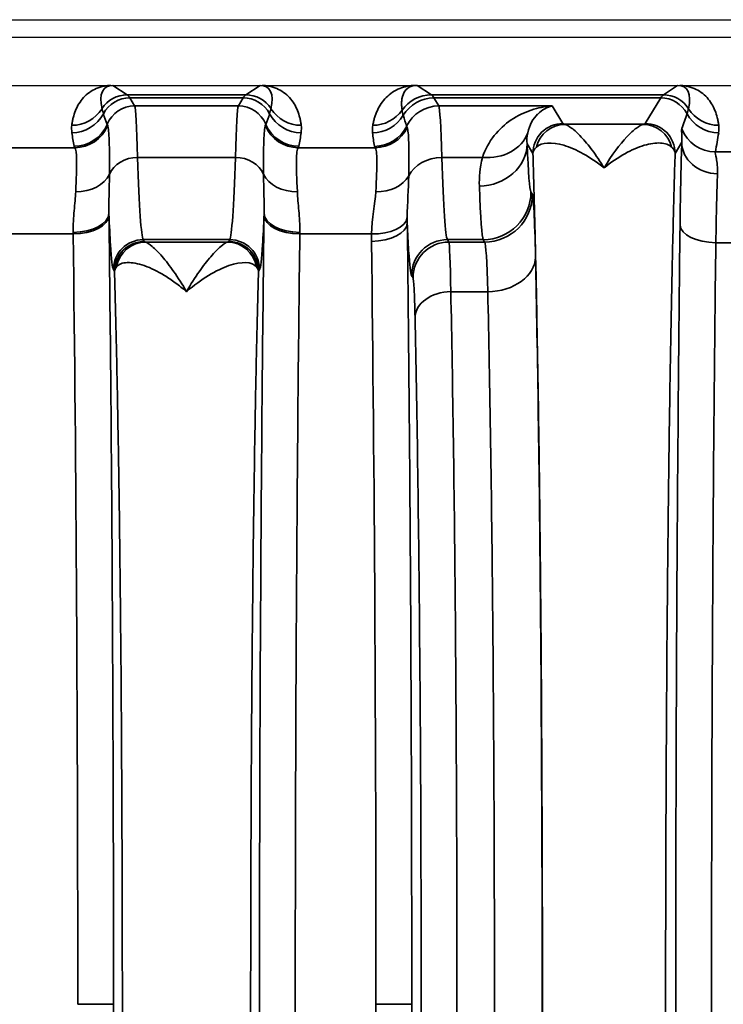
# Model space of a CAD drawing. Header units: millimetres. Extents: x 399 to 6233, y -1870 to 1602.
# Tile 525 of 656: x 5983 to 5995, y -103 to -86. Entities that reach past the tile are written whole.
import ezdxf

# ---------------------------------------------------------------- set-up
doc = ezdxf.new("R2010")
doc.units = ezdxf.units.MM
doc.layers.add('可見 (ISO)', color=7, linetype='Continuous', lineweight=25)
doc.layers.add('窄部可見 (ISO)', color=7, linetype='Continuous', lineweight=35)

msp = doc.modelspace()

# ---------------------------------------------------------------- linework, layer by layer
at = {"layer": '可見 (ISO)'}
for p, q in [((5974.43, -86.296), (6087.43, -86.296)), ((6083.18, -86.596), (5978.68, -86.596)), ((5978.68, -87.396), (6083.18, -87.396)), ((5984.839, -88.046), (5984.839, -88.046)), ((5986.52, -88.046), (5986.52, -88.046)), ((5989.939, -88.046), (5989.939, -88.046)), ((5991.03, -88.046), (5991.03, -88.046)), ((5991.449, -88.046), (5991.449, -88.046))]:
    msp.add_line(p, q, dxfattribs=at)
for points, knots in [([(5984.411, -87.396), (5984.418, -87.396), (5984.425, -87.396), (5984.431, -87.396), (5984.437, -87.396), (5984.442, -87.396), (5984.447, -87.396)], [0.00000000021, 0.00000000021, 0.00000000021, 0.00000000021, 0.00002113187, 0.00002113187, 0.00002113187, 0.0000394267, 0.0000394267, 0.0000394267, 0.0000394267]), ([(5986.912, -87.396), (5986.918, -87.396), (5986.924, -87.396), (5986.932, -87.396), (5986.937, -87.396), (5986.943, -87.396), (5986.949, -87.396)], [-0.00000491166, -0.00000491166, -0.00000491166, -0.00000491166, 0.00001772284, 0.00001772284, 0.00001772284, 0.00003506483, 0.00003506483, 0.00003506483, 0.00003506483]), ([(5989.509, -87.396), (5989.516, -87.396), (5989.524, -87.396), (5989.531, -87.396), (5989.537, -87.396), (5989.542, -87.396), (5989.547, -87.396)], [0.00000000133, 0.00000000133, 0.00000000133, 0.00000000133, 0.00002276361, 0.00002276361, 0.00002276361, 0.00004084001, 0.00004084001, 0.00004084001, 0.00004084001]), ([(5993.912, -87.396), (5993.917, -87.396), (5993.922, -87.396), (5993.927, -87.396), (5993.934, -87.396), (5993.941, -87.396), (5993.949, -87.396)], [-0.00000491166, -0.00000491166, -0.00000491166, -0.00000491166, 0.00001268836, 0.00001268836, 0.00001268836, 0.00003478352, 0.00003478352, 0.00003478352, 0.00003478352])]:
    msp.add_open_spline(points, degree=3, knots=knots, dxfattribs=at)
at = {"layer": '窄部可見 (ISO)'}
for p, q in [((5984.447, -87.396), (5984.685, -87.555)), ((5986.674, -87.555), (5986.912, -87.396)), ((5989.547, -87.396), (5989.785, -87.555)), ((5993.674, -87.555), (5993.912, -87.396)), ((5984.685, -87.555), (5986.674, -87.555)), ((5986.63, -87.606), (5984.729, -87.606)), ((5984.729, -87.606), (5984.81, -87.742)), ((5986.549, -87.742), (5986.63, -87.606)), ((5989.785, -87.555), (5993.674, -87.555)), ((5993.63, -87.606), (5989.829, -87.606)), ((5989.829, -87.606), (5989.91, -87.742)), ((5993.372, -88.037), (5993.63, -87.606)), ((5984.81, -87.742), (5986.549, -87.742)), ((5989.91, -87.742), (5991.81, -87.742)), ((5991.81, -87.742), (5991.987, -88.037)), ((5992.023, -88.049), (5993.336, -88.049)), ((5991.487, -88.536), (5991.39, -88.374)), ((5993.983, -88.351), (5993.872, -88.536)), ((5982.553, -88.441), (5983.806, -88.441)), ((5984.86, -88.604), (5986.499, -88.604)), ((5987.553, -88.441), (5988.842, -88.441)), ((5989.959, -88.604), (5990.64, -88.604)), ((5994.546, -88.511), (5994.814, -88.511)), ((5991.454, -89.183), (5991.478, -89.223)), ((5983.779, -89.887), (5982.58, -89.887)), ((5988.782, -89.887), (5987.58, -89.887)), ((5986.405, -89.982), (5984.954, -89.982)), ((5984.954, -89.982), (5984.972, -90.013)), ((5984.994, -90.023), (5986.366, -90.023)), ((5986.387, -90.013), (5986.405, -89.982)), ((5990.654, -89.982), (5990.054, -89.982)), ((5990.054, -89.982), (5990.078, -90.023)), ((5990.078, -90.023), (5990.678, -90.023)), ((5990.678, -90.023), (5990.654, -89.982)), ((5994.805, -90.034), (5994.554, -90.034)), ((5984.472, -90.513), (5984.454, -90.482)), ((5986.905, -90.482), (5986.887, -90.513)), ((5989.478, -90.622), (5989.454, -90.582)), ((5990.731, -90.854), (5990.111, -90.854)), ((5983.856, -102.796), (5984.456, -102.796)), ((5988.856, -102.796), (5989.456, -102.796))]:
    msp.add_line(p, q, dxfattribs=at)
for centre, major_axis, ratio, start_param, end_param in [((5984.96, -88.238), (-0.641, 0.802), 0.399262, 5.974018, 6.980681), ((5986.399, -88.238), (0.641, 0.802), 0.399262, 5.585689, 6.592352), ((5993.399, -88.238), (0.641, 0.802), 0.399262, 5.585689, 6.592352), ((5984.685, -88.055), (-0.277, -0.416), 0.999683, 3.729704, 4.736367), ((5984.729, -88.106), (-0.429, -0.257), 0.999172, 4.17245, 5.254458), ((5984.656, -187.589), (0, 100.043), 0.020838, 6.248286, 6.269226), ((5986.703, -187.589), (0, 100.043), 0.020838, 0.01396, 0.034899), ((5986.63, -88.106), (0.429, -0.257), 0.999172, 1.028727, 2.110736), ((5986.674, -88.055), (0.277, -0.416), 0.999683, 1.546818, 2.553481), ((5989.785, -88.155), (-0.333, -0.499), 0.999683, 3.729704, 4.689829), ((5989.829, -88.206), (-0.515, -0.309), 0.999172, 4.17245, 5.203713), ((5989.756, -187.589), (0, 100.043), 0.020817, 6.248286, 6.269226), ((5993.703, -187.589), (0, 100.043), 0.020838, 0.01396, 0.034899), ((5993.63, -88.106), (0.429, -0.257), 0.999172, 1.028727, 2.110736), ((5993.674, -88.055), (0.277, -0.416), 0.999683, 1.546818, 2.553481), ((5984.81, -88.241), (-0.429, -0.257), 0.999172, 4.17245, 5.347743), ((5984.812, -91.856), (-0.005, 4.117), 0.020515, 5.6231, 6.245118), ((5986.547, -91.856), (0.005, 4.117), 0.020515, 0.038068, 0.660085), ((5986.549, -88.241), (0.429, -0.257), 0.999172, 0.935442, 2.110736), ((5989.91, -88.341), (-0.515, -0.309), 0.999172, 4.17245, 5.291572), ((5989.912, -91.856), (-0.005, 4.117), 0.020059, 5.623101, 6.245119), ((5983.756, -87.467), (0.595, -0.075), 0.998245, 4.838078, 5.844438), ((5983.758, -87.591), (0.594, 0.083), 0.998238, 4.573579, 5.655239), ((9112.209, -84.849), (-3128.282, -0.854), 0.045755, 0.015157, 0.016397), ((2859.15, -84.849), (3128.282, -0.854), 0.045755, 6.266788, 6.268029), ((5987.601, -87.591), (0.594, -0.083), 0.998238, 3.769539, 4.851199), ((5987.603, -87.467), (0.595, 0.075), 0.998245, 3.58034, 4.5867), ((5988.8, -87.591), (0.596, 0.067), 0.99825, 4.600326, 5.631261), ((5988.802, -87.467), (0.591, -0.105), 0.998218, 4.888081, 5.84797), ((8849.3, -85.336), (-2860.258, -0.716), 0.046839, 0.013782, 0.015139), ((5993.177, -88.861), (1.006, 2.097), 0.194686, 5.163945, 5.294522), ((5994.601, -87.591), (-0.594, 0.083), 0.998238, 0.627947, 1.709607), ((5994.603, -87.467), (-0.595, -0.075), 0.998245, 0.438747, 1.445107), ((5983.795, -87.819), (0.59, 0.11), 0.998212, 4.52839, 5.703303), ((5983.806, -87.842), (0.477, 0.364), 0.997266, 4.060855, 5.229927), ((5987.36, -95.867), (-3.014, 7.827), 0.001618, 0.049009, 0.09405), ((5983.999, -95.867), (3.014, 7.827), 0.001618, 6.189135, 6.234176), ((5987.553, -87.842), (0.477, -0.364), 0.997266, 4.194851, 5.363923), ((5987.564, -87.819), (0.59, -0.11), 0.998212, 3.721475, 4.896388), ((5988.831, -87.819), (0.593, 0.094), 0.998229, 4.555036, 5.673797), ((5988.842, -87.842), (0.462, 0.383), 0.997094, 4.022529, 5.135982), ((5993.541, -95.679), (-4.172, 7.61), 0.009939, 0.048768, 0.091866), ((5992.023, -88.549), (0.093, 0.491), 0.982985, 0.191158, 1.51992), ((5993.336, -88.549), (-0.093, 0.491), 0.982985, 4.763266, 6.092027), ((5984.536, -88.929), (0.583, -1.898), 0.300773, 4.221988, 4.348784), ((5986.823, -88.929), (-0.583, -1.898), 0.300773, 1.934401, 2.061197), ((5989.674, -89.079), (0.629, -2.073), 0.310752, 4.177364, 4.295469), ((5990.64, -87.942), (0.77, -0.217), 0.816863, 4.938539, 6.229754), ((5994.546, -87.913), (-0.588, 0.12), 0.998201, 0.559467, 1.77166), ((5993.825, -88.945), (-0.587, -1.898), 0.297416, 1.892012, 2.070087), ((5995.473, -88.41), (-11.679, 0), 0.058758, 0.010815, 0.044766), ((5975.885, -88.41), (11.679, 0), 0.058758, 6.23842, 6.27237), ((5998.901, -88.412), (-10.07, 0), 0.058758, 0.009209, 0.048451), ((5990.59, -88.374), (0.799, 0.032), 0.886923, 4.676703, 6.237832), ((5991.452, -83.414), (0.008, -5.773), 0.02317, 5.745997, 6.244471), ((5994.01, -91.028), (0.007, 3.096), 0.02085, 0.526276, 1.141508), ((5994.583, -88.351), (-0.6, 0.023), 0.876399, 0.0435, 1.604216), ((5984.86, -89.017), (-0.5, -0.015), 0.826915, 4.686911, 5.921542), ((5984.96, -81.984), (0, -8.003), 0.022251, 5.686337, 6.248296), ((5986.399, -81.984), (0, -8.003), 0.022251, 0.034889, 0.596848), ((5986.499, -89.017), (0.5, -0.015), 0.826915, 0.361643, 1.596274), ((5989.959, -89.1), (-0.6, -0.018), 0.826915, 4.686911, 5.861859), ((5990.06, -81.984), (0, -8.003), 0.022512, 5.68634, 6.248297), ((5983.822, -88.727), (0.6, -0.023), 0.752166, 4.741355, 5.976479), ((5987.538, -88.727), (-0.6, -0.023), 0.752166, 0.306707, 1.54183), ((5988.852, -88.728), (0.599, -0.031), 0.751758, 4.750994, 5.926954), ((5994.61, -91.108), (-0.007, -2.58), 0.02502, 3.667887, 4.283115), ((5990.652, -83.573), (-0.008, 6.414), 0.020853, 2.604411, 3.102885), ((5990.654, -89.183), (0.686, 0.412), 0.999172, 4.17245, 5.742515), ((5990.678, -89.223), (0.686, 0.412), 0.999172, 4.17245, 5.742515), ((5983.779, -89.545), (0.6, 0.008), 0.525274, 4.705596, 6.258572), ((5983.779, -89.577), (0.6, 0.008), 0.516344, 4.705867, 6.258728), ((5984.33, -90.967), (0.008, -3.01), 0.019461, 2.050824, 2.062925), ((5987.029, -90.967), (0.008, 3.01), 0.019461, 1.078668, 1.090769), ((5987.58, -89.577), (-0.6, 0.008), 0.516344, 0.024457, 1.577318), ((5987.581, -89.545), (-0.6, 0.008), 0.525274, 0.024614, 1.577589), ((5988.781, -89.704), (0.6, 0.007), 0.511389, 4.706014, 6.258813), ((5988.782, -89.577), (0.6, -0.017), 0.516223, 4.726998, 6.223647), ((5994.554, -89.739), (-0.6, 0.007), 0.49083, 0.024039, 1.576589), ((5983.731, -91.045), (0.008, -2.508), 0.023353, 2.050799, 2.06288), ((5983.32, -102.796), (0, -25), 0.02145, 1.570796, 2.113408), ((5987.629, -91.045), (0.008, 2.508), 0.023353, 1.078713, 1.090795), ((5984.954, -90.482), (-0.429, -0.257), 0.999172, 4.17245, 5.742515), ((5984.994, -90.522), (0.117, 0.486), 0.989056, 0.238805, 1.634834), ((5986.366, -90.522), (-0.117, 0.486), 0.989056, 4.648351, 6.04438), ((5986.405, -90.482), (0.429, -0.257), 0.999172, 0.54067, 2.110736), ((5988.32, -102.796), (0, -25), 0.02145, 1.570796, 2.107631), ((5990.054, -90.582), (-0.515, -0.309), 0.999172, 4.17245, 5.742515), ((5990.078, -90.622), (-0.515, -0.309), 0.999172, 4.17245, 5.742515), ((5990.676, -93.022), (0, 3.002), 0.026524, 5.519892, 6.248317), ((5990.731, -90.276), (0.8, 0.018), 0.722333, 4.696582, 6.252897), ((5990.111, -91.287), (-0.6, -0.013), 0.722333, 4.696582, 6.252897), ((5988.32, -102.796), (0, -25), 0.02145, 1.033962, 1.570796)]:
    msp.add_ellipse(centre, major_axis=major_axis, ratio=ratio, start_param=start_param, end_param=end_param, dxfattribs=at)
for points, knots in [([(5983.756, -88.066), (5983.759, -88.043), (5983.762, -88.021), (5983.766, -88), (5983.77, -87.978), (5983.775, -87.958), (5983.78, -87.938), (5983.79, -87.897), (5983.803, -87.857), (5983.819, -87.818), (5983.851, -87.738), (5983.896, -87.664), (5983.953, -87.602), (5984.012, -87.536), (5984.085, -87.484), (5984.166, -87.45), (5984.21, -87.431), (5984.256, -87.417), (5984.302, -87.409), (5984.338, -87.402), (5984.374, -87.398), (5984.411, -87.396)], [2.1358688, 2.1358688, 2.1358688, 2.1358688, 2.1945542, 2.1945542, 2.1945542, 2.25329, 2.25329, 2.25329, 2.3713058, 2.3713058, 2.3713058, 2.612508, 2.612508, 2.612508, 2.8678155, 2.8678155, 2.8678155, 3.004742, 3.004742, 3.004742, 3.1094244, 3.1094244, 3.1094244, 3.1094244]), ([(5986.949, -87.396), (5986.985, -87.398), (5987.021, -87.402), (5987.057, -87.409), (5987.104, -87.417), (5987.149, -87.431), (5987.193, -87.45), (5987.274, -87.484), (5987.347, -87.536), (5987.407, -87.602), (5987.463, -87.664), (5987.508, -87.738), (5987.54, -87.818), (5987.556, -87.857), (5987.569, -87.897), (5987.579, -87.938), (5987.584, -87.958), (5987.589, -87.978), (5987.593, -88), (5987.597, -88.021), (5987.6, -88.043), (5987.603, -88.066)], [3.1737609, 3.1737609, 3.1737609, 3.1737609, 3.2784434, 3.2784434, 3.2784434, 3.4153698, 3.4153698, 3.4153698, 3.6706773, 3.6706773, 3.6706773, 3.9118795, 3.9118795, 3.9118795, 4.0298953, 4.0298953, 4.0298953, 4.0886311, 4.0886311, 4.0886311, 4.1473165, 4.1473165, 4.1473165, 4.1473165]), ([(5988.802, -88.066), (5988.806, -88.044), (5988.811, -88.022), (5988.816, -88.001), (5988.821, -87.98), (5988.827, -87.959), (5988.833, -87.939), (5988.846, -87.897), (5988.861, -87.856), (5988.879, -87.816), (5988.917, -87.735), (5988.967, -87.661), (5989.028, -87.6), (5989.093, -87.534), (5989.17, -87.483), (5989.255, -87.449), (5989.335, -87.417), (5989.421, -87.4), (5989.509, -87.396)], [2.1824074, 2.1824074, 2.1824074, 2.1824074, 2.2367975, 2.2367975, 2.2367975, 2.2916359, 2.2916359, 2.2916359, 2.402879, 2.402879, 2.402879, 2.6334858, 2.6334858, 2.6334858, 2.8796968, 2.8796968, 2.8796968, 3.1108341, 3.1108341, 3.1108341, 3.1108341]), ([(5989.547, -87.396), (5989.496, -87.396), (5989.45, -87.407), (5989.41, -87.429), (5989.374, -87.45), (5989.344, -87.482), (5989.323, -87.523), (5989.304, -87.561), (5989.292, -87.606), (5989.288, -87.657), (5989.286, -87.681), (5989.285, -87.706), (5989.286, -87.732), (5989.287, -87.745), (5989.288, -87.758), (5989.289, -87.771), (5989.29, -87.784), (5989.292, -87.797), (5989.294, -87.811)], [3.1406534, 3.1406534, 3.1406534, 3.1406534, 3.4037713, 3.4037713, 3.4037713, 3.6494301, 3.6494301, 3.6494301, 3.8799624, 3.8799624, 3.8799624, 3.9913262, 3.9913262, 3.9913262, 4.0462634, 4.0462634, 4.0462634, 4.1007779, 4.1007779, 4.1007779, 4.1007779]), ([(5993.949, -87.396), (5993.985, -87.398), (5994.021, -87.402), (5994.057, -87.409), (5994.104, -87.417), (5994.149, -87.431), (5994.193, -87.45), (5994.274, -87.484), (5994.347, -87.536), (5994.407, -87.602), (5994.463, -87.664), (5994.508, -87.738), (5994.54, -87.818), (5994.556, -87.857), (5994.569, -87.897), (5994.579, -87.938), (5994.584, -87.958), (5994.589, -87.978), (5994.593, -88), (5994.597, -88.021), (5994.6, -88.043), (5994.603, -88.066)], [0.0321682, 0.0321682, 0.0321682, 0.0321682, 0.1368507, 0.1368507, 0.1368507, 0.2737771, 0.2737771, 0.2737771, 0.5290847, 0.5290847, 0.5290847, 0.7702868, 0.7702868, 0.7702868, 0.8883026, 0.8883026, 0.8883026, 0.9470384, 0.9470384, 0.9470384, 1.0057239, 1.0057239, 1.0057239, 1.0057239]), ([(5990.64, -88.604), (5990.686, -88.463), (5990.756, -88.342), (5990.838, -88.239), (5990.922, -88.134), (5991.02, -88.046), (5991.124, -87.976), (5991.23, -87.904), (5991.343, -87.85), (5991.459, -87.811), (5991.573, -87.773), (5991.692, -87.75), (5991.81, -87.742)], [0, 0, 0, 0, 0.000755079, 0.000755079, 0.000755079, 0.001517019, 0.001517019, 0.001517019, 0.002289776, 0.002289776, 0.002289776, 0.003053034, 0.003053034, 0.003053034, 0.003053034]), ([(5991.81, -87.742), (5991.727, -87.76), (5991.643, -87.804), (5991.569, -87.877), (5991.568, -87.878), (5991.567, -87.879), (5991.566, -87.88), (5991.53, -87.916), (5991.495, -87.961), (5991.466, -88.013), (5991.438, -88.065), (5991.414, -88.123), (5991.4, -88.192)], [-0.000015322, -0.000015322, -0.000015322, -0.000015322, 0.001547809, 0.001547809, 0.001547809, 0.001566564, 0.001566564, 0.001566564, 0.002347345, 0.002347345, 0.002347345, 0.00311094, 0.00311094, 0.00311094, 0.00311094]), ([(5984.263, -87.788), (5984.265, -87.799), (5984.269, -87.812), (5984.273, -87.825), (5984.277, -87.84), (5984.282, -87.855), (5984.288, -87.872)], [0, 0, 0, 0, 0.001000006, 0.001000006, 0.001000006, 0.00208995, 0.00208995, 0.00208995, 0.00208995]), ([(5987.072, -87.872), (5987.077, -87.857), (5987.081, -87.842), (5987.085, -87.829), (5987.09, -87.814), (5987.093, -87.8), (5987.096, -87.788)], [0, 0, 0, 0, 0.001000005, 0.001000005, 0.001000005, 0.002089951, 0.002089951, 0.002089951, 0.002089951]), ([(5989.294, -87.811), (5989.296, -87.826), (5989.299, -87.842), (5989.303, -87.859), (5989.306, -87.871), (5989.31, -87.884), (5989.314, -87.898)], [0, 0, 0, 0, 0.00120001, 0.00120001, 0.00120001, 0.00208952, 0.00208952, 0.00208952, 0.00208952]), ([(5994.072, -87.872), (5994.077, -87.857), (5994.081, -87.842), (5994.085, -87.829), (5994.09, -87.814), (5994.093, -87.8), (5994.096, -87.788)], [0, 0, 0, 0, 0.001000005, 0.001000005, 0.001000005, 0.002089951, 0.002089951, 0.002089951, 0.002089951]), ([(5984.358, -88.075), (5984.37, -88.108), (5984.379, -88.194), (5984.388, -88.469), (5984.389, -88.654), (5984.388, -88.885)], [0, 0, 0, 0, 0.001138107, 0.001138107, 0.002276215, 0.002276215, 0.002276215, 0.002276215]), ([(5986.971, -88.885), (5986.97, -88.654), (5986.971, -88.47), (5986.975, -88.332), (5986.98, -88.195), (5986.989, -88.108), (5987.001, -88.075)], [0, 0, 0, 0, 0.001125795, 0.001125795, 0.001125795, 0.00225159, 0.00225159, 0.00225159, 0.00225159]), ([(5989.38, -88.105), (5989.393, -88.137), (5989.402, -88.224), (5989.406, -88.359), (5989.41, -88.496), (5989.409, -88.685), (5989.405, -88.914)], [0, 0, 0, 0, 0.001126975, 0.001126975, 0.001126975, 0.002257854, 0.002257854, 0.002257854, 0.002257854]), ([(5991.987, -88.037), (5991.856, -88.037), (5991.726, -88.091), (5991.634, -88.183), (5991.541, -88.276), (5991.487, -88.406), (5991.487, -88.536)], [0, 0, 0, 0, 0.5, 0.5, 0.5, 1, 1, 1, 1]), ([(5992.023, -88.049), (5992.05, -88.056), (5992.09, -88.077), (5992.137, -88.113), (5992.184, -88.149), (5992.239, -88.199), (5992.298, -88.262), (5992.356, -88.324), (5992.418, -88.398), (5992.482, -88.484), (5992.546, -88.57), (5992.614, -88.67), (5992.68, -88.778)], [0, 0, 0, 0, 0.000534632, 0.000534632, 0.000534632, 0.001069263, 0.001069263, 0.001069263, 0.001603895, 0.001603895, 0.001603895, 0.002138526, 0.002138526, 0.002138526, 0.002138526]), ([(5992.68, -88.778), (5992.813, -88.56), (5992.945, -88.387), (5993.12, -88.199), (5993.175, -88.149), (5993.269, -88.077), (5993.309, -88.056), (5993.336, -88.049)], [-0.000011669, -0.000011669, -0.000011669, -0.000011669, 0.001066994, 0.001066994, 0.001606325, 0.001606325, 0.002145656, 0.002145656, 0.002145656, 0.002145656]), ([(5993.372, -88.037), (5993.503, -88.037), (5993.633, -88.091), (5993.725, -88.183), (5993.818, -88.276), (5993.872, -88.406), (5993.872, -88.536)], [0, 0, 0, 0, 0.5, 0.5, 0.5, 1, 1, 1, 1]), ([(5993.983, -88.351), (5993.989, -88.286), (5993.985, -88.235), (5993.983, -88.198), (5993.983, -88.197), (5993.983, -88.197), (5993.983, -88.196), (5993.98, -88.158), (5993.979, -88.134), (5993.984, -88.122)], [0, 0, 0, 0, 0.000759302, 0.000759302, 0.000759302, 0.000774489, 0.000774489, 0.000774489, 0.001548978, 0.001548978, 0.001548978, 0.001548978]), ([(5992.68, -88.778), (5992.444, -88.59), (5992.212, -88.462), (5992.008, -88.401), (5991.805, -88.341), (5991.634, -88.35), (5991.546, -88.432)], [-0.000011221, -0.000011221, -0.000011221, -0.000011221, 0.001104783, 0.001104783, 0.001104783, 0.002220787, 0.002220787, 0.002220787, 0.002220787]), ([(5993.814, -88.432), (5993.77, -88.391), (5993.704, -88.368), (5993.625, -88.363), (5993.547, -88.358), (5993.453, -88.371), (5993.352, -88.401), (5993.15, -88.461), (5992.915, -88.59), (5992.68, -88.778)], [0, 0, 0, 0, 0.000558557, 0.000558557, 0.000558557, 0.001117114, 0.001117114, 0.001117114, 0.002234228, 0.002234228, 0.002234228, 0.002234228]), ([(5993.872, -88.536), (5993.872, -88.536), (5993.872, -88.532), (5993.871, -88.53), (5993.871, -88.528), (5993.871, -88.526), (5993.87, -88.524), (5993.869, -88.52), (5993.868, -88.515), (5993.867, -88.511), (5993.864, -88.502), (5993.86, -88.493), (5993.856, -88.485), (5993.846, -88.467), (5993.832, -88.45), (5993.814, -88.432)], [-0.00000006, -0.00000006, -0.00000006, -0.00000006, 0.0000256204, 0.0000256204, 0.0000256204, 0.000054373, 0.000054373, 0.000054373, 0.0001119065, 0.0001119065, 0.0001119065, 0.0002272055, 0.0002272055, 0.0002272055, 0.0004597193, 0.0004597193, 0.0004597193, 0.0004597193]), ([(5983.822, -89.179), (5983.832, -88.959), (5983.838, -88.785), (5983.836, -88.659), (5983.835, -88.533), (5983.824, -88.461), (5983.806, -88.441)], [0, 0, 0, 0, 0.000987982, 0.000987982, 0.000987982, 0.001975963, 0.001975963, 0.001975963, 0.001975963]), ([(5987.553, -88.441), (5987.535, -88.461), (5987.525, -88.534), (5987.523, -88.66), (5987.521, -88.786), (5987.527, -88.959), (5987.538, -89.179)], [0, 0, 0, 0, 0.000987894, 0.000987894, 0.000987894, 0.001975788, 0.001975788, 0.001975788, 0.001975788]), ([(5988.852, -89.179), (5988.865, -88.963), (5988.874, -88.785), (5988.872, -88.536), (5988.861, -88.46), (5988.842, -88.441)], [0.000931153, 0.000931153, 0.000931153, 0.000931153, 0.001928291, 0.001928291, 0.002925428, 0.002925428, 0.002925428, 0.002925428]), ([(5991.487, -117.056), (5991.498, -116.709), (5991.508, -116.335), (5991.518, -115.947), (5991.52, -115.884), (5991.521, -115.819), (5991.523, -115.754), (5991.534, -115.29), (5991.545, -114.794), (5991.554, -114.275), (5991.564, -113.757), (5991.573, -113.213), (5991.582, -112.643), (5991.59, -112.074), (5991.598, -111.476), (5991.605, -110.86), (5991.608, -110.599), (5991.61, -110.335), (5991.613, -110.068), (5991.617, -109.704), (5991.62, -109.334), (5991.623, -108.959), (5991.628, -108.308), (5991.633, -107.637), (5991.636, -106.953), (5991.643, -105.583), (5991.647, -104.197), (5991.647, -102.796), (5991.647, -101.395), (5991.643, -100.01), (5991.636, -98.639), (5991.63, -97.559), (5991.623, -96.519), (5991.613, -95.524), (5991.61, -95.257), (5991.608, -94.993), (5991.605, -94.732), (5991.598, -94.116), (5991.59, -93.519), (5991.582, -92.949), (5991.573, -92.38), (5991.564, -91.836), (5991.554, -91.317), (5991.545, -90.798), (5991.534, -90.302), (5991.523, -89.838), (5991.521, -89.773), (5991.52, -89.708), (5991.518, -89.645), (5991.508, -89.257), (5991.498, -88.883), (5991.487, -88.536)], [0.026741, 0.026741, 0.026741, 0.026741, 0.0775937, 0.0775937, 0.0775937, 0.0858987, 0.0858987, 0.0858987, 0.1450564, 0.1450564, 0.1450564, 0.2042141, 0.2042141, 0.2042141, 0.2633718, 0.2633718, 0.2633718, 0.2884178, 0.2884178, 0.2884178, 0.3225295, 0.3225295, 0.3225295, 0.3816871, 0.3816871, 0.3816871, 0.5, 0.5, 0.5, 0.6183179, 0.6183179, 0.6183179, 0.7115978, 0.7115978, 0.7115978, 0.7366333, 0.7366333, 0.7366333, 0.795791, 0.795791, 0.795791, 0.8549487, 0.8549487, 0.8549487, 0.9141064, 0.9141064, 0.9141064, 0.9224137, 0.9224137, 0.9224137, 0.9732641, 0.9732641, 0.9732641, 0.9732641]), ([(5993.872, -88.536), (5993.861, -88.883), (5993.851, -89.257), (5993.841, -89.645), (5993.839, -89.708), (5993.838, -89.773), (5993.836, -89.838), (5993.825, -90.302), (5993.815, -90.798), (5993.805, -91.317), (5993.795, -91.835), (5993.786, -92.379), (5993.777, -92.949), (5993.769, -93.518), (5993.761, -94.116), (5993.755, -94.732), (5993.752, -94.993), (5993.749, -95.257), (5993.746, -95.524), (5993.743, -95.888), (5993.739, -96.258), (5993.736, -96.633), (5993.731, -97.284), (5993.727, -97.955), (5993.723, -98.639), (5993.716, -100.009), (5993.712, -101.395), (5993.712, -102.796), (5993.712, -104.197), (5993.716, -105.582), (5993.723, -106.953), (5993.729, -108.033), (5993.736, -109.073), (5993.746, -110.068), (5993.749, -110.335), (5993.752, -110.599), (5993.755, -110.86), (5993.761, -111.476), (5993.769, -112.073), (5993.777, -112.643), (5993.786, -113.212), (5993.795, -113.756), (5993.805, -114.275), (5993.815, -114.794), (5993.825, -115.29), (5993.836, -115.754), (5993.838, -115.819), (5993.839, -115.884), (5993.841, -115.947), (5993.851, -116.335), (5993.861, -116.709), (5993.872, -117.056)], [0.026741, 0.026741, 0.026741, 0.026741, 0.0775937, 0.0775937, 0.0775937, 0.0858987, 0.0858987, 0.0858987, 0.1450564, 0.1450564, 0.1450564, 0.2042141, 0.2042141, 0.2042141, 0.2633718, 0.2633718, 0.2633718, 0.2884178, 0.2884178, 0.2884178, 0.3225295, 0.3225295, 0.3225295, 0.3816871, 0.3816871, 0.3816871, 0.5, 0.5, 0.5, 0.6183179, 0.6183179, 0.6183179, 0.7115978, 0.7115978, 0.7115978, 0.7366333, 0.7366333, 0.7366333, 0.795791, 0.795791, 0.795791, 0.8549487, 0.8549487, 0.8549487, 0.9141064, 0.9141064, 0.9141064, 0.9224137, 0.9224137, 0.9224137, 0.9732641, 0.9732641, 0.9732641, 0.9732641]), ([(5994.546, -88.511), (5994.542, -88.525), (5994.551, -88.562), (5994.574, -88.684), (5994.588, -88.769), (5994.583, -88.877)], [0, 0, 0, 0, 0.000661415, 0.000661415, 0.001322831, 0.001322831, 0.001322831, 0.001322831]), ([(5984.388, -88.885), (5984.388, -88.994), (5984.384, -89.104), (5984.382, -89.217), (5984.379, -89.323), (5984.376, -89.432), (5984.379, -89.545)], [0, 0, 0, 0, 0.000535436, 0.000535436, 0.000535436, 0.001035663, 0.001035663, 0.001035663, 0.001035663]), ([(5986.981, -89.545), (5986.983, -89.432), (5986.98, -89.323), (5986.978, -89.217), (5986.975, -89.104), (5986.972, -88.994), (5986.971, -88.885)], [0.000000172, 0.000000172, 0.000000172, 0.000000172, 0.000500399, 0.000500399, 0.000500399, 0.001035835, 0.001035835, 0.001035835, 0.001035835]), ([(5983.779, -89.86), (5983.777, -89.731), (5983.786, -89.611), (5983.796, -89.497), (5983.806, -89.384), (5983.817, -89.278), (5983.822, -89.179)], [0, 0, 0, 0, 0.000446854, 0.000446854, 0.000446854, 0.000893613, 0.000893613, 0.000893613, 0.000893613]), ([(5987.538, -89.179), (5987.542, -89.278), (5987.553, -89.384), (5987.563, -89.497), (5987.573, -89.611), (5987.583, -89.731), (5987.581, -89.86)], [0, 0, 0, 0, 0.000446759, 0.000446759, 0.000446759, 0.000893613, 0.000893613, 0.000893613, 0.000893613]), ([(5991.478, -89.223), (5991.488, -89.239), (5991.498, -89.34), (5991.506, -89.52), (5991.515, -89.699), (5991.524, -89.956), (5991.531, -90.276)], [1.6057029, 1.6057029, 1.6057029, 1.6057029, 1.9700029, 1.9700029, 1.9700029, 2.3343029, 2.3343029, 2.3343029, 2.3343029]), ([(5984.454, -90.482), (5984.437, -90.455), (5984.421, -90.315), (5984.405, -90.067), (5984.396, -89.926), (5984.387, -89.75), (5984.379, -89.545)], [1.6057029, 1.6057029, 1.6057029, 1.6057029, 1.8865124, 1.8865124, 1.8865124, 2.0462004, 2.0462004, 2.0462004, 2.0462004]), ([(5984.379, -89.577), (5984.404, -91.559), (5984.423, -93.705), (5984.436, -95.935), (5984.449, -98.166), (5984.456, -100.481), (5984.456, -102.796)], [5.7405735, 5.7405735, 5.7405735, 5.7405735, 6.0118794, 6.0118794, 6.0118794, 6.2831853, 6.2831853, 6.2831853, 6.2831853]), ([(5986.98, -116.015), (5986.955, -114.032), (5986.936, -111.887), (5986.923, -109.657), (5986.91, -107.426), (5986.903, -105.111), (5986.903, -102.796), (5986.903, -100.481), (5986.91, -98.166), (5986.923, -95.935), (5986.936, -93.705), (5986.955, -91.559), (5986.98, -89.577)], [2.598981, 2.598981, 2.598981, 2.598981, 2.870287, 2.870287, 2.870287, 3.141593, 3.141593, 3.141593, 3.412899, 3.412899, 3.412899, 3.684204, 3.684204, 3.684204, 3.684204]), ([(5986.981, -89.545), (5986.972, -89.75), (5986.964, -89.926), (5986.954, -90.067), (5986.939, -90.315), (5986.922, -90.455), (5986.905, -90.482)], [1.0953922, 1.0953922, 1.0953922, 1.0953922, 1.2550802, 1.2550802, 1.2550802, 1.5358897, 1.5358897, 1.5358897, 1.5358897]), ([(5989.381, -89.704), (5989.405, -91.672), (5989.424, -93.798), (5989.437, -96.007), (5989.449, -98.215), (5989.456, -100.505), (5989.456, -102.796)], [5.7463508, 5.7463508, 5.7463508, 5.7463508, 6.0147681, 6.0147681, 6.0147681, 6.2831853, 6.2831853, 6.2831853, 6.2831853]), ([(5989.454, -90.582), (5989.437, -90.554), (5989.42, -90.412), (5989.404, -90.162), (5989.396, -90.035), (5989.388, -89.881), (5989.381, -89.704)], [1.6057029, 1.6057029, 1.6057029, 1.6057029, 1.8865079, 1.8865079, 1.8865079, 2.0280663, 2.0280663, 2.0280663, 2.0280663]), ([(5993.954, -115.853), (5993.931, -113.871), (5993.913, -111.745), (5993.9, -109.545), (5993.888, -107.345), (5993.882, -105.071), (5993.882, -102.796), (5993.882, -100.521), (5993.888, -98.247), (5993.9, -96.047), (5993.913, -93.847), (5993.931, -91.721), (5993.954, -89.739)], [2.628521, 2.628521, 2.628521, 2.628521, 2.885057, 2.885057, 2.885057, 3.141593, 3.141593, 3.141593, 3.398129, 3.398129, 3.398129, 3.654665, 3.654665, 3.654665, 3.654665]), ([(5987.58, -89.887), (5987.555, -91.823), (5987.536, -93.918), (5987.51, -98.274), (5987.503, -100.535), (5987.503, -105.057), (5987.51, -107.318), (5987.536, -111.674), (5987.555, -113.769), (5987.58, -115.705)], [2.598981, 2.598981, 2.598981, 2.598981, 2.870287, 2.870287, 3.141593, 3.141593, 3.412899, 3.412899, 3.684204, 3.684204, 3.684204, 3.684204]), ([(5984.972, -90.013), (5984.842, -90.014), (5984.712, -90.067), (5984.619, -90.16), (5984.526, -90.252), (5984.473, -90.382), (5984.472, -90.513)], [0, 0, 0, 0, 0.5, 0.5, 0.5, 1, 1, 1, 1]), ([(5984.994, -90.023), (5985.017, -90.029), (5985.056, -90.054), (5985.104, -90.095), (5985.152, -90.136), (5985.209, -90.193), (5985.271, -90.265), (5985.332, -90.336), (5985.398, -90.42), (5985.467, -90.519), (5985.536, -90.618), (5985.609, -90.731), (5985.68, -90.854)], [0, 0, 0, 0, 0.000572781, 0.000572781, 0.000572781, 0.001145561, 0.001145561, 0.001145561, 0.001718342, 0.001718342, 0.001718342, 0.002291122, 0.002291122, 0.002291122, 0.002291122]), ([(5985.68, -90.854), (5985.751, -90.73), (5985.823, -90.617), (5985.892, -90.519), (5985.96, -90.422), (5986.025, -90.338), (5986.086, -90.268), (5986.148, -90.196), (5986.206, -90.138), (5986.254, -90.096), (5986.303, -90.054), (5986.342, -90.029), (5986.366, -90.023)], [-0.000011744, -0.000011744, -0.000011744, -0.000011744, 0.000565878, 0.000565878, 0.000565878, 0.001135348, 0.001135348, 0.001135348, 0.001714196, 0.001714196, 0.001714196, 0.002298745, 0.002298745, 0.002298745, 0.002298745]), ([(5986.387, -90.013), (5986.518, -90.014), (5986.648, -90.067), (5986.74, -90.16), (5986.833, -90.252), (5986.887, -90.382), (5986.887, -90.513)], [0, 0, 0, 0, 0.5, 0.5, 0.5, 1, 1, 1, 1]), ([(5994.554, -90.034), (5994.53, -91.971), (5994.512, -94.048), (5994.488, -98.35), (5994.482, -100.573), (5994.482, -105.019), (5994.488, -107.242), (5994.512, -111.544), (5994.53, -113.621), (5994.554, -115.558)], [2.628521, 2.628521, 2.628521, 2.628521, 2.885057, 2.885057, 3.141593, 3.141593, 3.398129, 3.398129, 3.654665, 3.654665, 3.654665, 3.654665]), ([(5985.68, -90.854), (5985.617, -90.8), (5985.554, -90.75), (5985.492, -90.705), (5985.431, -90.66), (5985.369, -90.618), (5985.309, -90.582), (5985.193, -90.511), (5985.082, -90.457), (5984.979, -90.421), (5984.975, -90.419), (5984.972, -90.418), (5984.968, -90.417), (5984.866, -90.381), (5984.771, -90.364), (5984.693, -90.366), (5984.691, -90.366), (5984.688, -90.366), (5984.685, -90.366), (5984.606, -90.37), (5984.543, -90.393), (5984.506, -90.438)], [-0.00001134, -0.00001134, -0.00001134, -0.00001134, 0.00028763, 0.00028763, 0.00028763, 0.0005866, 0.0005866, 0.0005866, 0.001165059, 0.001165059, 0.001165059, 0.001184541, 0.001184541, 0.001184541, 0.001762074, 0.001762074, 0.001762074, 0.001782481, 0.001782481, 0.001782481, 0.002380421, 0.002380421, 0.002380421, 0.002380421]), ([(5986.853, -90.438), (5986.78, -90.349), (5986.602, -90.344), (5986.392, -90.417), (5986.181, -90.489), (5985.93, -90.639), (5985.68, -90.854)], [0, 0, 0, 0, 0.00119489, 0.00119489, 0.00119489, 0.002389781, 0.002389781, 0.002389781, 0.002389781]), ([(5991.531, -90.276), (5991.548, -91.082), (5991.564, -91.973), (5991.578, -92.932), (5991.592, -93.891), (5991.604, -94.916), (5991.613, -95.989), (5991.623, -97.061), (5991.63, -98.18), (5991.635, -99.322), (5991.64, -100.464), (5991.643, -101.63), (5991.643, -102.796), (5991.643, -103.962), (5991.64, -105.128), (5991.635, -106.27), (5991.63, -107.412), (5991.623, -108.531), (5991.613, -109.603), (5991.604, -110.676), (5991.592, -111.701), (5991.578, -112.66), (5991.564, -113.619), (5991.548, -114.51), (5991.531, -115.316)], [2.334303, 2.334303, 2.334303, 2.334303, 2.536125, 2.536125, 2.536125, 2.737948, 2.737948, 2.737948, 2.93977, 2.93977, 2.93977, 3.141593, 3.141593, 3.141593, 3.343415, 3.343415, 3.343415, 3.545238, 3.545238, 3.545238, 3.74706, 3.74706, 3.74706, 3.948882, 3.948882, 3.948882, 3.948882]), ([(5984.472, -115.079), (5984.483, -114.71), (5984.493, -114.311), (5984.503, -113.901), (5984.511, -113.505), (5984.52, -113.08), (5984.528, -112.635), (5984.536, -112.183), (5984.544, -111.708), (5984.551, -111.211), (5984.558, -110.714), (5984.564, -110.189), (5984.57, -109.66), (5984.572, -109.398), (5984.575, -109.133), (5984.578, -108.864), (5984.58, -108.591), (5984.582, -108.314), (5984.585, -108.034), (5984.589, -107.479), (5984.592, -106.908), (5984.595, -106.326), (5984.601, -105.162), (5984.604, -103.985), (5984.604, -102.796), (5984.604, -101.607), (5984.601, -100.43), (5984.595, -99.266), (5984.591, -98.39), (5984.585, -97.543), (5984.578, -96.728), (5984.575, -96.459), (5984.572, -96.194), (5984.57, -95.932), (5984.564, -95.403), (5984.558, -94.878), (5984.551, -94.381), (5984.544, -93.884), (5984.536, -93.409), (5984.528, -92.957), (5984.52, -92.512), (5984.511, -92.087), (5984.503, -91.691), (5984.493, -91.281), (5984.483, -90.882), (5984.472, -90.513)], [0.0294093, 0.0294093, 0.0294093, 0.0294093, 0.089244, 0.089244, 0.089244, 0.1470574, 0.1470574, 0.1470574, 0.2058814, 0.2058814, 0.2058814, 0.2647055, 0.2647055, 0.2647055, 0.2938656, 0.2938656, 0.2938656, 0.3235296, 0.3235296, 0.3235296, 0.3823536, 0.3823536, 0.3823536, 0.5, 0.5, 0.5, 0.6176498, 0.6176498, 0.6176498, 0.7061501, 0.7061501, 0.7061501, 0.735298, 0.735298, 0.735298, 0.794122, 0.794122, 0.794122, 0.8529461, 0.8529461, 0.8529461, 0.9107639, 0.9107639, 0.9107639, 0.9705942, 0.9705942, 0.9705942, 0.9705942]), ([(5986.887, -90.513), (5986.876, -90.882), (5986.866, -91.281), (5986.857, -91.691), (5986.848, -92.087), (5986.839, -92.512), (5986.831, -92.957), (5986.823, -93.409), (5986.816, -93.884), (5986.809, -94.381), (5986.802, -94.878), (5986.795, -95.403), (5986.79, -95.932), (5986.787, -96.194), (5986.784, -96.459), (5986.782, -96.728), (5986.779, -97.001), (5986.777, -97.278), (5986.775, -97.558), (5986.77, -98.113), (5986.767, -98.684), (5986.764, -99.266), (5986.758, -100.43), (5986.755, -101.607), (5986.755, -102.796), (5986.755, -103.985), (5986.758, -105.162), (5986.764, -106.326), (5986.768, -107.202), (5986.774, -108.049), (5986.782, -108.864), (5986.784, -109.133), (5986.787, -109.398), (5986.79, -109.66), (5986.795, -110.189), (5986.802, -110.714), (5986.809, -111.211), (5986.816, -111.708), (5986.823, -112.183), (5986.831, -112.635), (5986.839, -113.08), (5986.848, -113.505), (5986.857, -113.901), (5986.866, -114.311), (5986.876, -114.71), (5986.887, -115.079)], [0.0294093, 0.0294093, 0.0294093, 0.0294093, 0.089244, 0.089244, 0.089244, 0.1470574, 0.1470574, 0.1470574, 0.2058814, 0.2058814, 0.2058814, 0.2647055, 0.2647055, 0.2647055, 0.2938656, 0.2938656, 0.2938656, 0.3235296, 0.3235296, 0.3235296, 0.3823536, 0.3823536, 0.3823536, 0.5, 0.5, 0.5, 0.6176498, 0.6176498, 0.6176498, 0.7061501, 0.7061501, 0.7061501, 0.735298, 0.735298, 0.735298, 0.794122, 0.794122, 0.794122, 0.8529461, 0.8529461, 0.8529461, 0.9107639, 0.9107639, 0.9107639, 0.9705942, 0.9705942, 0.9705942, 0.9705942]), ([(5986.887, -90.513), (5986.887, -90.513), (5986.886, -90.51), (5986.886, -90.509), (5986.886, -90.507), (5986.886, -90.506), (5986.886, -90.504), (5986.885, -90.501), (5986.884, -90.498), (5986.883, -90.495), (5986.882, -90.488), (5986.88, -90.482), (5986.877, -90.476), (5986.871, -90.463), (5986.863, -90.45), (5986.853, -90.438)], [-0.00000006, -0.00000006, -0.00000006, -0.00000006, 0.0000185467, 0.0000185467, 0.0000185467, 0.0000394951, 0.0000394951, 0.0000394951, 0.0000814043, 0.0000814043, 0.0000814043, 0.0001653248, 0.0001653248, 0.0001653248, 0.0003340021, 0.0003340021, 0.0003340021, 0.0003340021]), ([(5989.511, -91.287), (5989.506, -91.085), (5989.501, -90.923), (5989.49, -90.696), (5989.484, -90.632), (5989.478, -90.622)], [3.9488824, 3.9488824, 3.9488824, 3.9488824, 4.3131824, 4.3131824, 4.6774824, 4.6774824, 4.6774824, 4.6774824]), ([(5990.111, -90.854), (5990.127, -91.623), (5990.142, -92.473), (5990.154, -93.387), (5990.167, -94.302), (5990.178, -95.28), (5990.187, -96.303), (5990.196, -97.326), (5990.202, -98.393), (5990.207, -99.482), (5990.211, -100.572), (5990.214, -101.684), (5990.214, -102.796), (5990.214, -103.908), (5990.211, -105.02), (5990.207, -106.11), (5990.202, -107.199), (5990.196, -108.266), (5990.187, -109.289), (5990.178, -110.312), (5990.167, -111.29), (5990.154, -112.205), (5990.142, -113.119), (5990.127, -113.969), (5990.111, -114.738)], [2.334303, 2.334303, 2.334303, 2.334303, 2.536125, 2.536125, 2.536125, 2.737948, 2.737948, 2.737948, 2.93977, 2.93977, 2.93977, 3.141593, 3.141593, 3.141593, 3.343415, 3.343415, 3.343415, 3.545238, 3.545238, 3.545238, 3.74706, 3.74706, 3.74706, 3.948882, 3.948882, 3.948882, 3.948882]), ([(5990.731, -114.738), (5990.748, -113.969), (5990.764, -113.119), (5990.792, -111.29), (5990.804, -110.312), (5990.823, -108.266), (5990.83, -107.199), (5990.84, -105.02), (5990.843, -103.908), (5990.843, -101.684), (5990.84, -100.572), (5990.83, -98.393), (5990.823, -97.326), (5990.804, -95.28), (5990.792, -94.302), (5990.764, -92.473), (5990.748, -91.623), (5990.731, -90.854)], [2.334303, 2.334303, 2.334303, 2.334303, 2.536125, 2.536125, 2.737948, 2.737948, 2.93977, 2.93977, 3.141593, 3.141593, 3.343415, 3.343415, 3.545238, 3.545238, 3.74706, 3.74706, 3.948882, 3.948882, 3.948882, 3.948882]), ([(5989.511, -114.305), (5989.527, -113.564), (5989.542, -112.744), (5989.567, -110.982), (5989.578, -110.039), (5989.596, -108.068), (5989.603, -107.04), (5989.612, -104.939), (5989.614, -103.868), (5989.614, -101.724), (5989.612, -100.652), (5989.603, -98.552), (5989.596, -97.524), (5989.578, -95.553), (5989.567, -94.61), (5989.542, -92.847), (5989.527, -92.028), (5989.511, -91.287)], [2.334303, 2.334303, 2.334303, 2.334303, 2.536125, 2.536125, 2.737948, 2.737948, 2.93977, 2.93977, 3.141593, 3.141593, 3.343415, 3.343415, 3.545238, 3.545238, 3.74706, 3.74706, 3.948882, 3.948882, 3.948882, 3.948882]), ([(5984.456, -102.796), (5984.456, -105.111), (5984.449, -107.426), (5984.436, -109.657), (5984.423, -111.887), (5984.404, -114.032), (5984.379, -116.015)], [0, 0, 0, 0, 0.2713059, 0.2713059, 0.2713059, 0.5426118, 0.5426118, 0.5426118, 0.5426118]), ([(5989.456, -102.796), (5989.456, -105.087), (5989.449, -107.377), (5989.437, -109.585), (5989.424, -111.794), (5989.405, -113.92), (5989.381, -115.888)], [0, 0, 0, 0, 0.2684172, 0.2684172, 0.2684172, 0.5368345, 0.5368345, 0.5368345, 0.5368345])]:
    msp.add_open_spline(points, degree=3, knots=knots, dxfattribs=at)
for points in [[(5983.758, -88.19), (5983.752, -88.148), (5983.751, -88.107), (5983.756, -88.066)], [(5987.603, -88.066), (5987.608, -88.107), (5987.607, -88.148), (5987.601, -88.19)], [(5988.8, -88.19), (5988.795, -88.149), (5988.795, -88.107), (5988.802, -88.066)], [(5991.987, -88.037), (5991.99, -88.041), (5992.001, -88.045), (5992.023, -88.049)], [(5993.336, -88.049), (5993.358, -88.045), (5993.37, -88.041), (5993.372, -88.037)], [(5994.603, -88.066), (5994.608, -88.107), (5994.607, -88.148), (5994.601, -88.19)], [(5991.4, -88.192), (5991.385, -88.26), (5991.385, -88.32), (5991.39, -88.374)], [(5991.546, -88.432), (5991.509, -88.467), (5991.49, -88.501), (5991.487, -88.536)], [(5990.59, -89.084), (5990.585, -88.939), (5990.596, -88.779), (5990.64, -88.604)], [(5989.405, -88.914), (5989.402, -89.133), (5989.382, -89.361), (5989.38, -89.612)], [(5988.782, -89.887), (5988.791, -89.619), (5988.839, -89.385), (5988.852, -89.179)], [(5989.38, -89.612), (5989.38, -89.643), (5989.38, -89.673), (5989.381, -89.704)], [(5988.781, -90.011), (5988.78, -89.969), (5988.781, -89.928), (5988.782, -89.887)], [(5984.972, -90.013), (5984.974, -90.017), (5984.981, -90.02), (5984.994, -90.023)], [(5986.366, -90.023), (5986.378, -90.02), (5986.385, -90.017), (5986.387, -90.013)], [(5990.078, -90.023), (5990.09, -90.047), (5990.102, -90.361), (5990.111, -90.854)], [(5984.506, -90.438), (5984.486, -90.463), (5984.475, -90.488), (5984.472, -90.513)]]:
    msp.add_open_spline(points, degree=3, dxfattribs=at)

doc.saveas('drawing.dxf')
